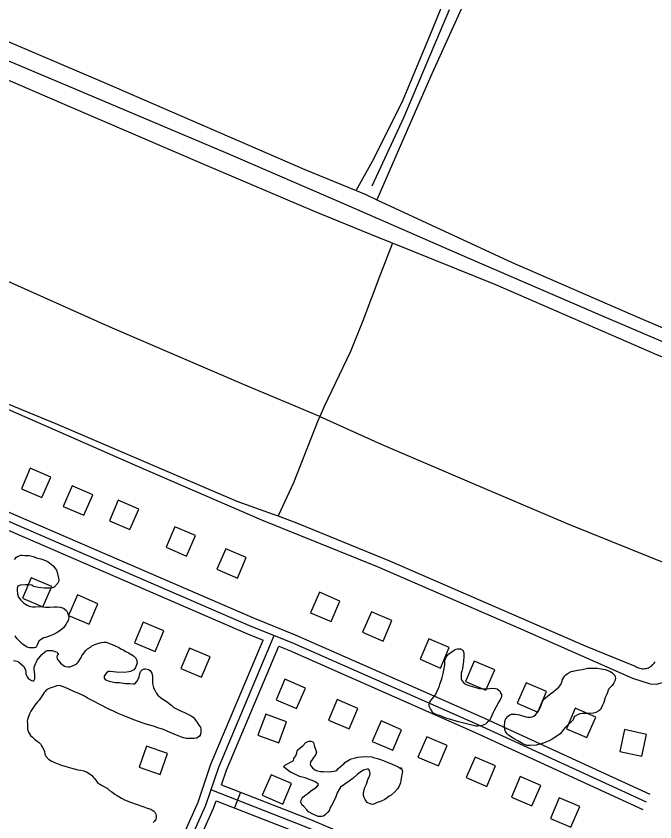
# Model space of a CAD drawing. Extents: x 3297735 to 3335592, y 670436 to 695807.
# Drawn here: x 3307973 to 3309119, y 688547 to 689991 of the extents above; entities that cross this region are included whole.
import ezdxf

# ---------------------------------------------------------------- set-up
doc = ezdxf.new("R2010")
doc.units = 0
for name, color, linetype in [('V-BLDG-OTLN', 7, 'Continuous'), ('V-DTCH-CNTR', 7, 'Continuous'), ('V-ROAD-CNTR', 7, 'Continuous'), ('V-SITE-VEGE', 7, 'Continuous'), ('V-TOPO-SHOR', 7, 'Continuous')]:
    doc.layers.add(name, color=color, linetype=linetype)

msp = doc.modelspace()

# ---------------------------------------------------------------- linework, layer by layer
at = {"layer": 'V-BLDG-OTLN'}
for points in [[(3307982.9, 689144.1), (3308019.7, 689128.3), (3308035.5, 689165.1), (3307998.7, 689180.9)], [(3308058.1, 689112.4), (3308094.9, 689096.6), (3308110.7, 689133.4), (3308073.9, 689149.2)], [(3308140.8, 689086.8), (3308177.6, 689071), (3308193.4, 689107.7), (3308156.6, 689123.6)], [(3308242.2, 689039.3), (3308279, 689023.4), (3308294.8, 689060.2), (3308258.1, 689076)], [(3308333.6, 689000), (3308370.3, 688984.2), (3308386.1, 689020.9), (3308349.4, 689036.7)], [(3308037.4, 688969.1), (3308000.6, 688984.8), (3307984.9, 688948), (3308021.6, 688932.3)], [(3308501.5, 688921.9), (3308538.2, 688906.1), (3308554, 688942.9), (3308517.3, 688958.7)], [(3308120.1, 688938.1), (3308083.3, 688953.8), (3308067.6, 688917.1), (3308104.3, 688901.3)], [(3308594.6, 688887), (3308631.3, 688871.2), (3308647.1, 688907.9), (3308610.4, 688923.7)], [(3308238.2, 688889.3), (3308201.4, 688905), (3308185.7, 688868.2), (3308222.5, 688852.5)], [(3308697.7, 688838.7), (3308734.4, 688822.9), (3308750.2, 688859.6), (3308713.5, 688875.4)], [(3308321.4, 688843), (3308284.6, 688858.7), (3308268.9, 688821.9), (3308305.7, 688806.2)], [(3308779.1, 688798.7), (3308815.8, 688782.9), (3308831.6, 688819.6), (3308794.9, 688835.4)], [(3308492.1, 688787), (3308455.3, 688802.7), (3308439.6, 688765.9), (3308476.4, 688750.2)], [(3308872.1, 688759.6), (3308908.8, 688743.8), (3308924.7, 688780.5), (3308887.9, 688796.3)], [(3308586.1, 688750.6), (3308549.3, 688766.3), (3308533.6, 688729.5), (3308570.4, 688713.8)], [(3308421, 688740.1), (3308407.1, 688702.6), (3308444.7, 688688.8), (3308458.5, 688726.3)], [(3308960.2, 688714), (3308997, 688698.1), (3309012.8, 688734.9), (3308976, 688750.7)], [(3308664.5, 688712.2), (3308627.7, 688728), (3308612, 688691.2), (3308648.8, 688675.5)], [(3309056.1, 688673.3), (3309095.2, 688664.9), (3309103.5, 688704), (3309064.4, 688712.4)], [(3308746.4, 688684.1), (3308709.6, 688699.8), (3308693.9, 688663), (3308730.7, 688647.3)], [(3308231.8, 688632.1), (3308244.9, 688669.9), (3308207.1, 688683), (3308194, 688645.2)], [(3308833.1, 688647.6), (3308796.3, 688663.3), (3308780.5, 688626.5), (3308817.3, 688610.8)], [(3308414.7, 688594.9), (3308451.4, 688579), (3308467.3, 688615.7), (3308430.6, 688631.6)], [(3308914.1, 688612.6), (3308877.3, 688628.4), (3308861.6, 688591.6), (3308898.3, 688575.9)], [(3308984, 688574.5), (3308947.2, 688590.2), (3308931.5, 688553.4), (3308968.3, 688537.7)]]:
    msp.add_lwpolyline(points, close=True, dxfattribs=at)
at = {"layer": 'V-DTCH-CNTR'}
for points in [[(3308583.1, 689678.6), (3308615.5, 689736.9), (3308667.7, 689841.5), (3308719.3, 689966.2), (3308748, 690037.5)], [(3307784.9, 690020.5), (3308135.6, 689870.4), (3308491.4, 689716.6), (3308583.1, 689678.6)], [(3308777.5, 690017.1), (3308718.8, 689888), (3308680.8, 689800.8), (3308620, 689662.3)], [(3308648.1, 689584.1), (3308622.5, 689594.3), (3308508.2, 689641.4), (3308312, 689724.7), (3308059.9, 689833.2), (3307775.5, 689955.3), (3307672.1, 690001.9)], [(3308517.9, 689273.9), (3308380.9, 689330.9), (3308141.9, 689434), (3307896.8, 689543.3), (3307655.3, 689649.1), (3307361.4, 689781), (3307311.6, 689800)], [(3308583.1, 689678.6), (3308600.5, 689671.4), (3308620, 689662.3)], [(3308620, 689662.3), (3308862.9, 689549.5), (3309088, 689451.9), (3309329.6, 689348.8), (3309373.1, 689324.5), (3309382.6, 689319.9)], [(3307224.5, 689614.8), (3307525.5, 689481.4), (3307788, 689366.6), (3308047.2, 689259.7), (3308369, 689122.2), (3308434.5, 689098.6), (3308443.2, 689095.4)], [(3308648.1, 689584.1), (3308626.3, 689527.4), (3308595.4, 689445.3), (3308572.8, 689390.3), (3308525.9, 689291.8), (3308517.9, 689273.9)], [(3309308.5, 689288.7), (3309307.5, 689293.8), (3309305.7, 689298.7), (3309304.5, 689301.1), (3309301.7, 689305.5), (3309298.2, 689309.4), (3309296.2, 689311.1), (3309292, 689314.1), (3309287.3, 689316.4), (3309122.4, 689384.3), (3308833.7, 689510), (3308648.1, 689584.1)], [(3308517.9, 689273.9), (3308514.2, 689265.7), (3308470.6, 689154.9), (3308443.2, 689095.4)], [(3308517.9, 689273.9), (3308627.7, 689224.2), (3308785.6, 689156.4), (3308962.7, 689081.3), (3309179.1, 688994)], [(3308443.2, 689095.4), (3308479, 689082.2), (3308643.1, 689015.2), (3308993.7, 688862.4), (3309083.5, 688826.1), (3309085.5, 688824.9), (3309087.5, 688823.9), (3309089.6, 688823), (3309091.7, 688822.4), (3309093.9, 688821.9), (3309096.2, 688821.7), (3309098.4, 688821.7), (3309100.7, 688821.8), (3309102.9, 688822.2), (3309105.1, 688822.8), (3309107.2, 688823.5), (3309109.3, 688824.5), (3309111.2, 688825.7), (3309113, 688827), (3309114.7, 688828.5), (3309116.3, 688830.1), (3309117.7, 688831.8), (3309119, 688833.7)]]:
    msp.add_lwpolyline(points, dxfattribs=at)
at = {"layer": 'V-ROAD-CNTR'}
msp.add_line((3308375.7, 688600.3), (3308364.8, 688572.4), dxfattribs=at)
for points in [[(3307871.2, 689140.7), (3308400.1, 688912), (3308473.9, 688882.6), (3308807.7, 688735.5), (3309109.7, 688596.7)], [(3307859.3, 689113.1), (3308388.6, 688884.3), (3308416.6, 688873.1)], [(3307865.3, 689126.9), (3308394.3, 688898.1), (3308468.1, 688868.8), (3308801.5, 688721.8), (3309103.4, 688583)], [(3308050.7, 688001.8), (3308118.2, 688135.5), (3308225.1, 688415.5), (3308299.6, 688582.6), (3308322.7, 688650.3), (3308416.6, 688873.1)], [(3308057.6, 687982.1), (3308131.9, 688129.4), (3308239, 688409.8), (3308313.6, 688577.1), (3308336.8, 688645), (3308436.4, 688881.4)], [(3308341.9, 688613.5), (3308350.8, 688639.7), (3308444.5, 688862)], [(3308444.5, 688862), (3308462.3, 688854.9), (3308795.4, 688708.1), (3309097.2, 688569.4)], [(3308341.9, 688613.5), (3308501.5, 688551.2), (3308858.5, 688399.5), (3309121.8, 688283.9), (3309335.6, 688189.1), (3309555.1, 688094.4), (3309614.2, 688063.2), (3309664, 688039.3), (3309670.9, 688040.5), (3309672.9, 688041.8), (3309691.1, 688065.4)], [(3308323.7, 688604.5), (3308495.9, 688537.3), (3308852.6, 688385.7), (3309115.7, 688270.2), (3309329.6, 688175.3), (3309548.6, 688080.9), (3309607.4, 688049.8), (3309661.8, 688023.7), (3309676.5, 688026.2), (3309683.3, 688030.6), (3309703, 688056.3)], [(3308078, 687989.2), (3308145.7, 688123.3), (3308252.8, 688404.1), (3308327.6, 688571.6), (3308332.2, 688585.1)], [(3308332.2, 688585.1), (3308490.2, 688523.4), (3308846.6, 688371.9), (3309109.7, 688256.4), (3309323.6, 688161.6), (3309542.1, 688067.4), (3309600.7, 688036.4), (3309659.6, 688008.1), (3309660.6, 688008.3)]]:
    msp.add_lwpolyline(points, dxfattribs=at)
at = {"layer": 'V-SITE-VEGE'}
for points in [[(3307970.4, 689017.1), (3307974.4, 689021.3), (3307977.4, 689023.1), (3307981.7, 689025.2), (3307983.8, 689025.1), (3307989.1, 689024.8), (3307992.3, 689024.8), (3307997.1, 689024.4), (3308004.3, 689022.5), (3308011.7, 689019.7), (3308017.8, 689018.3), (3308026.3, 689015.8), (3308030.8, 689013.1), (3308036.3, 689009.3), (3308039.7, 689005.8), (3308044.2, 689000.6), (3308045.8, 688998), (3308047.6, 688992.3)], [(3308047.6, 688992.3), (3308050.3, 688981.1), (3308049.5, 688977.4), (3308048.1, 688974.8), (3308041.6, 688967.7), (3308036.3, 688966.1), (3308023.5, 688966), (3308013.7, 688967), (3308004.9, 688969.2), (3308001.7, 688971.1), (3307996.2, 688972), (3307990, 688972.1), (3307981, 688971.4), (3307976.7, 688969.6), (3307975.6, 688966.1), (3307975.3, 688962.4), (3307976, 688955.2), (3307977.8, 688949.6), (3307981.7, 688944.7), (3307986.7, 688939.6), (3307993, 688935.8), (3307997, 688933.9), (3308003.1, 688932.7), (3308007.9, 688932.7), (3308013.5, 688932.9), (3308021.5, 688932.8), (3308026, 688932.2), (3308033.2, 688932.1), (3308042.5, 688932.5), (3308046.8, 688932.4), (3308052.4, 688931.8), (3308058.5, 688929.9), (3308063.7, 688925.8), (3308065.8, 688922.6), (3308068.1, 688915.4), (3308067.5, 688909.3), (3308062.6, 688900.8), (3308058.8, 688895.8), (3308051.8, 688889.5), (3308047, 688886.6), (3308040.5, 688883), (3308034.7, 688880.7), (3308026.1, 688877.6), (3308023.2, 688876.8), (3308017, 688873.4), (3308014, 688870.8), (3308012.1, 688866.8), (3308011.3, 688863.6), (3308009.4, 688860.2), (3308005.9, 688858.9), (3307997.6, 688859), (3307993.4, 688860.4), (3307984.9, 688865.6), (3307980.5, 688869.6), (3307974.9, 688875.8), (3307971.8, 688880.7)], [(3308026.8, 688853.1), (3308029.5, 688854.1), (3308032.5, 688854.3), (3308034.9, 688854.3), (3308037.8, 688854), (3308041.5, 688852.9), (3308044.9, 688852), (3308047.3, 688851.2), (3308048.4, 688848.8), (3308049.4, 688846.9), (3308047.3, 688845.9), (3308046.4, 688842.1), (3308047.7, 688838.4), (3308051.6, 688833.3), (3308052.9, 688831.4), (3308055.6, 688829.5), (3308057.9, 688828.1), (3308060.3, 688826.5), (3308062.7, 688825.7), (3308066.4, 688824.8), (3308069.9, 688825.3), (3308074.7, 688827.1), (3308079.8, 688829.2), (3308083, 688831.6), (3308084.9, 688833.4), (3308090.1, 688841.6), (3308091.5, 688844.5), (3308094.2, 688848.7), (3308098.5, 688854.3), (3308101.5, 688857.1), (3308106.6, 688860.5), (3308109.5, 688862.4), (3308114.4, 688865), (3308118.1, 688866), (3308125.9, 688868.6), (3308130.7, 688869.3), (3308135.2, 688869), (3308139.4, 688867.6), (3308149.8, 688863.4), (3308157.7, 688859.9), (3308162.2, 688856.9), (3308165.1, 688855.3), (3308170.4, 688852.5), (3308175.2, 688850.3), (3308181.2, 688846.8), (3308184.1, 688844.6), (3308187.8, 688840.6), (3308189.4, 688838.2), (3308190.4, 688832), (3308189.3, 688828.3), (3308187.6, 688823.8), (3308186.5, 688822), (3308184.3, 688819.6), (3308178.7, 688816.7), (3308175.5, 688816), (3308167.8, 688815), (3308152.6, 688815.2), (3308147.3, 688816.1), (3308141.7, 688816.4), (3308139.3, 688816.4), (3308136.3, 688814.6), (3308133.6, 688812), (3308131.5, 688808), (3308131.4, 688804.8), (3308134, 688801.9), (3308140.4, 688799.4), (3308147.8, 688797.4), (3308151.3, 688797.1), (3308155, 688797.1), (3308158.7, 688796.7), (3308162.5, 688796.2), (3308169.6, 688795.3), (3308173.1, 688795.2), (3308176.8, 688794.9), (3308183.2, 688794.8), (3308186.1, 688794.3), (3308189.7, 688798.7), (3308193.2, 688805.1), (3308194, 688807.2), (3308194.4, 688810.9), (3308196.3, 688816.5), (3308199.3, 688819.9), (3308202.8, 688821.7), (3308205.7, 688821.7), (3308210.7, 688820.3), (3308213.9, 688818.4), (3308217, 688813.6), (3308218, 688807.4), (3308217.9, 688795.2), (3308218.9, 688790.6), (3308219.9, 688787.2), (3308222, 688782.9), (3308225.1, 688777), (3308227.7, 688774), (3308232.2, 688770), (3308236.7, 688767), (3308242.7, 688763.2), (3308252.5, 688755.6), (3308256.4, 688752.3), (3308267, 688746.6), (3308275.5, 688743)], [(3307968.6, 688836.5), (3307974.7, 688835.1), (3307977.6, 688833.7), (3307982.1, 688830.2), (3307986.5, 688826.4), (3307989.9, 688820.8), (3307990.7, 688816.8), (3307990.9, 688812.2), (3307993.2, 688807.2), (3307995.8, 688803.7), (3308000.9, 688800.7), (3308003.2, 688799.8), (3308005.4, 688800.1), (3308006.8, 688803.8), (3308006.9, 688811), (3308005.6, 688820), (3308005.7, 688824.6), (3308008.2, 688830.1), (3308010.1, 688833.8), (3308011.2, 688837), (3308019.6, 688847), (3308024.2, 688851.5), (3308026.8, 688853.1)], [(3308275.5, 688743), (3308282.4, 688739.7), (3308285.6, 688738.1), (3308290.6, 688734.6), (3308294, 688731.3), (3308298.2, 688725.4), (3308301.3, 688720.6), (3308303.9, 688717.1), (3308304.7, 688713.1), (3308304.9, 688709.4), (3308304, 688703.5), (3308302.4, 688700.6), (3308297.5, 688697.2), (3308292.2, 688696.5), (3308283.2, 688696.3), (3308278.6, 688696.6), (3308273.6, 688698), (3308261.1, 688702.7), (3308245.2, 688709.3), (3308237.6, 688712.4), (3308227.7, 688715.4), (3308219.5, 688718.7), (3308208.6, 688721.8), (3308203.3, 688723.5), (3308190.9, 688727.6), (3308181.6, 688731.5), (3308165.4, 688737.8), (3308156.4, 688741.6), (3308148, 688745.5), (3308139.8, 688749.1), (3308124.7, 688756.7), (3308110.9, 688764.1), (3308101.4, 688769), (3308095.8, 688772.3), (3308084.7, 688777.7), (3308078.4, 688780.2), (3308067, 688785.4), (3308058.5, 688789), (3308052.9, 688791.2), (3308050.6, 688791.8), (3308046.5, 688791), (3308040.1, 688788.7), (3308035.6, 688787.4), (3308030.2, 688785.1), (3308027.8, 688783.5), (3308025.6, 688780.9), (3308023.7, 688778.8), (3308020.5, 688774.3), (3308014.5, 688765.3), (3308011.8, 688762.4), (3308009.1, 688759), (3308007.2, 688756.4), (3308003.7, 688750.8), (3308000.1, 688745.5), (3307997.7, 688740.8), (3307994.1, 688730.7), (3307993.5, 688727.2), (3307994, 688723.5), (3307994, 688719.8), (3307994.1, 688713.4), (3307995.7, 688708), (3307999, 688701.9), (3308002.7, 688698.9), (3308006.4, 688695.6), (3308008.5, 688693.5), (3308011.7, 688691.1), (3308015.4, 688688.6), (3308017.2, 688687), (3308019, 688683.5), (3308020.9, 688680.5), (3308023.2, 688676.3), (3308024.5, 688673.3), (3308025.2, 688668.5), (3308026.8, 688664.8), (3308031.3, 688659.6), (3308036.3, 688656.6), (3308041.3, 688653.9), (3308053, 688649.2), (3308062.5, 688646.4), (3308071, 688644.2), (3308077.4, 688642), (3308084.3, 688640.6), (3308089.6, 688639.7), (3308094.6, 688638.6), (3308097.3, 688637.5), (3308099.7, 688636.6), (3308102.8, 688635), (3308106.8, 688632.3), (3308108.6, 688630.7), (3308111.3, 688627.4), (3308113.9, 688624.7), (3308116.5, 688621.8), (3308119.9, 688616.7), (3308123.6, 688615), (3308126.5, 688613.1), (3308132.1, 688610.1), (3308137.1, 688607.1), (3308141.1, 688603.6), (3308145, 688600.9), (3308150.6, 688596.8), (3308154.5, 688594.1)], [(3308665.3, 688632.2), (3308664.5, 688628.2), (3308663.3, 688621.9), (3308662.7, 688617.3), (3308660, 688611.3), (3308657, 688606.5), (3308652.7, 688600.7), (3308645.9, 688595.2), (3308642.4, 688593.1), (3308638.7, 688590), (3308634.6, 688587.1), (3308626.9, 688583.7), (3308621, 688581.7), (3308614.6, 688579.1), (3308611.9, 688578.3), (3308608.2, 688579.2), (3308603.1, 688581.9), (3308599.2, 688587.5), (3308597.7, 688591), (3308596.6, 688594.5), (3308596.2, 688598.5), (3308597.6, 688604.6), (3308598.7, 688608.6), (3308601.4, 688614.7), (3308604.2, 688622.9), (3308606.1, 688626.3), (3308607.5, 688630.8), (3308608.1, 688633.8), (3308607.3, 688639.1), (3308605.5, 688641.3), (3308602.6, 688641.8), (3308596.4, 688639.5), (3308588.1, 688634.3), (3308585.4, 688632.5), (3308577.1, 688624.9), (3308570.9, 688619.9), (3308555.3, 688609.2), (3308553.1, 688606.3), (3308549.3, 688599.1), (3308546.5, 688592), (3308542.1, 688581.9), (3308539.1, 688576.6), (3308535.9, 688571.9), (3308535.3, 688568.1), (3308531.5, 688563.9), (3308528, 688560.2), (3308524.5, 688557.4), (3308521.8, 688556.6), (3308515.2, 688556.7), (3308510.9, 688558.3), (3308505.6, 688560.8), (3308497.5, 688565.4), (3308494.6, 688568.9), (3308489.3, 688574.6), (3308485.9, 688577.8), (3308484.1, 688582.6), (3308484.7, 688586.1), (3308486.1, 688589.8), (3308487.4, 688591.7), (3308493.1, 688595.8), (3308496.5, 688598.2), (3308501.1, 688602.1), (3308503.5, 688604), (3308512.1, 688609.4), (3308515.4, 688613.4), (3308515.1, 688615.5), (3308509.9, 688618.8), (3308507.2, 688620.2), (3308494.5, 688625.1), (3308491.6, 688626), (3308483.9, 688627.9), (3308480.2, 688629.3), (3308472, 688633.4), (3308468.3, 688634.8), (3308466.1, 688635.9), (3308461.1, 688639.1), (3308457.4, 688641.9), (3308453, 688645.9), (3308456.7, 688649.6), (3308459.9, 688650.9), (3308466.9, 688654.8), (3308470.9, 688657.4), (3308471.5, 688660.8), (3308474.8, 688665.3), (3308476.2, 688668.8), (3308478.1, 688675.7), (3308482.7, 688680.1), (3308487.3, 688683.5), (3308492.7, 688689.1), (3308495.1, 688690.6), (3308498.8, 688691.7), (3308502.3, 688691.6), (3308506.3, 688689.7), (3308507.3, 688687.8), (3308508, 688684.1), (3308512.2, 688672), (3308510.8, 688667.8), (3308509.4, 688665.9), (3308506.4, 688662.3), (3308505.1, 688659.6), (3308502.1, 688655.1)], [(3308502.1, 688655.1), (3308501, 688653.3), (3308500.9, 688649.8), (3308502, 688647.7), (3308504.6, 688644.2), (3308509.3, 688640.6), (3308513.9, 688638.7), (3308519.2, 688637.6), (3308523.7, 688637.3), (3308534.9, 688637.1), (3308543.4, 688638.1), (3308546.6, 688638.8), (3308549.3, 688640.1), (3308550.4, 688642), (3308554.4, 688645.9), (3308557.7, 688648.3), (3308561.4, 688651.7), (3308562.8, 688653.5), (3308568.7, 688657.2), (3308571.9, 688658.7), (3308574.1, 688660.3), (3308579.4, 688661.3), (3308586.1, 688662.8), (3308592.2, 688663.8), (3308599.4, 688664), (3308611.1, 688663.8), (3308614, 688662.7), (3308621.5, 688660.8), (3308626.5, 688659.1), (3308631.5, 688657.2), (3308634.7, 688656.1), (3308647.7, 688650.6), (3308658.6, 688645.6), (3308663.8, 688642.1), (3308663.9, 688644.5), (3308666.2, 688637.5), (3308665.3, 688632.2)], [(3308154.5, 688594.1), (3308162.2, 688589.8), (3308167.7, 688586.8), (3308178.6, 688582.4), (3308188.7, 688579), (3308202.2, 688574.3), (3308208.3, 688571.8), (3308214.9, 688569.6), (3308220.2, 688566.4), (3308222, 688564.5), (3308223.9, 688561), (3308224.6, 688558.6), (3308224.6, 688554.6), (3308224, 688552.2), (3308221.3, 688548.2), (3308219.4, 688545.9)]]:
    msp.add_lwpolyline(points, dxfattribs=at)
for points in [[(3308764.3, 688727.1), (3308753.1, 688730.4), (3308744.1, 688732.9), (3308733, 688737.6), (3308727.7, 688739), (3308724, 688740.7), (3308720, 688743.1), (3308718.2, 688747.1), (3308716.4, 688749.6), (3308714.3, 688754.4), (3308713.8, 688757), (3308714.6, 688759.7), (3308715.5, 688761.8), (3308717.1, 688764.5), (3308719, 688767.1), (3308722.8, 688771.8), (3308724.7, 688774.5), (3308727.1, 688778.7), (3308728.2, 688781.6), (3308731, 688786.9), (3308732.4, 688790.4), (3308733.2, 688794.1), (3308736, 688801.5), (3308737.1, 688806), (3308739, 688813.2), (3308740.5, 688819.3), (3308741.9, 688828.6), (3308742, 688835.8), (3308742.6, 688837.9), (3308743.9, 688841.3), (3308745.6, 688844), (3308748.3, 688847.4), (3308751.8, 688850.3), (3308756.3, 688853.2), (3308759.6, 688855.5), (3308762.2, 688856.6), (3308764.7, 688857.3), (3308770.2, 688857.3), (3308774.7, 688854.8), (3308776.3, 688850), (3308776.2, 688841.5), (3308775.6, 688837.2), (3308775.5, 688834.5), (3308775.2, 688830.8), (3308773.8, 688822.1), (3308772.4, 688817), (3308771.3, 688813.6), (3308771.2, 688807.4), (3308771.4, 688802.6), (3308773, 688800), (3308776.9, 688795.4), (3308780.6, 688793.5), (3308783.8, 688792.4), (3308786.7, 688790.7), (3308792, 688789.6), (3308799.4, 688787.6), (3308803.7, 688786.2), (3308809.5, 688785.9), (3308818.6, 688785.8), (3308822.1, 688786), (3308825.8, 688786.5), (3308833, 688786.4), (3308835.9, 688785.3), (3308839.6, 688782.6), (3308841.2, 688780.7), (3308842.2, 688778), (3308843.5, 688775.3), (3308843.7, 688771.9), (3308842.9, 688769.2), (3308840.7, 688765.3), (3308838.8, 688762.1), (3308834.4, 688753.6), (3308830.6, 688746.7), (3308829, 688743), (3308826.2, 688737.7), (3308824.8, 688733.8), (3308822.1, 688728.7), (3308818.9, 688725.6), (3308814.8, 688722.2), (3308809.2, 688719.6), (3308804.1, 688719.4), (3308800.9, 688718.9), (3308797.5, 688718.9)], [(3308957.8, 688716.1), (3308949.1, 688705.2), (3308942.9, 688700.8), (3308934.3, 688695.1), (3308929, 688692.5), (3308923.3, 688689.9), (3308919.1, 688688.3), (3308906.2, 688684.8), (3308895.3, 688683.8), (3308888.9, 688684.2), (3308881.8, 688686.9), (3308873.3, 688692.1), (3308866.4, 688695.9), (3308856.4, 688702.7), (3308853.8, 688705.2), (3308850.9, 688709.2), (3308849.9, 688712.9), (3308849.4, 688719.1), (3308849.5, 688726.3), (3308850.3, 688729.7), (3308851.4, 688731.6), (3308855.8, 688736.8), (3308858.5, 688738.7), (3308861.4, 688739.9), (3308865.7, 688740.4), (3308868.6, 688740.4), (3308875.8, 688738.7), (3308887.4, 688735.1), (3308891.2, 688734.8), (3308894.9, 688734.7), (3308898.6, 688735.5), (3308901.6, 688736.8), (3308905.1, 688739.4), (3308907, 688741.8), (3308911.9, 688749.4), (3308913.5, 688752.9), (3308915.2, 688757.9), (3308916.5, 688761.1), (3308919.3, 688766.4), (3308926.3, 688772.7), (3308929.2, 688775), (3308936.2, 688780), (3308940.8, 688783.9), (3308946.7, 688788.4), (3308948.6, 688790.7), (3308949.4, 688792.6), (3308951.9, 688797.1), (3308952.5, 688801.1), (3308954.1, 688804.3), (3308957.1, 688808.7), (3308959, 688810.6), (3308961.2, 688812.4), (3308963, 688813.7), (3308968.9, 688816.6), (3308972.1, 688817.3), (3308974.3, 688817.6), (3308977.7, 688818.3), (3308979.9, 688819.1), (3308984.4, 688819.8), (3308988.2, 688820.1), (3308997.8, 688822.6), (3309001.8, 688822.8), (3309012.4, 688822.7), (3309016.1, 688822.4), (3309022.3, 688821.5), (3309026, 688820.6), (3309029.7, 688820.1), (3309034.2, 688818.4), (3309038.7, 688816.5), (3309041.6, 688814.6), (3309045.3, 688811.3), (3309046.9, 688809.2), (3309048.4, 688804.6), (3309047.8, 688801.2), (3309044.3, 688795.4), (3309042.1, 688791.4), (3309036.7, 688785.9), (3309034.5, 688782.2), (3309033.7, 688779.3), (3309032, 688774.7), (3309029.9, 688770.2), (3309027.1, 688761.2), (3309025.1, 688756.5), (3309021.3, 688748.8), (3309018.1, 688745.9), (3309013, 688743), (3309008.7, 688741.8), (3309002.3, 688741.3), (3308989, 688741.5), (3308983.9, 688740.8), (3308979.9, 688739.2), (3308975.9, 688736.6), (3308974.3, 688735.3), (3308972.1, 688730)]]:
    msp.add_lwpolyline(points, close=True, dxfattribs=at)
at = {"layer": 'V-TOPO-SHOR'}
for points in [[(3309153.6, 688803.1), (3309152.9, 688810.5), (3309153.4, 688845.6), (3309163.7, 688897.2), (3309191.6, 688951.2), (3309204.1, 688966.8), (3309220.2, 688996.5), (3309232.5, 689061.2), (3309239.1, 689098), (3309249, 689119.8), (3309268.7, 689147.6), (3309322.6, 689245.1), (3309337.9, 689280), (3309339.9, 689294.9), (3309336.5, 689308.1), (3309330.5, 689317.8), (3309318.4, 689325.8), (3309199.8, 689379.1), (3309019.2, 689456), (3308782.8, 689558.2), (3308561.3, 689655), (3308353.7, 689744.5), (3308066.7, 689865.7), (3307761.4, 689994.3)], [(3308749.8, 690002.8), (3308668.4, 689810), (3308611.2, 689686.6)], [(3306736.6, 689812), (3306959.2, 689717.1), (3307294.4, 689573), (3307597.9, 689439.9), (3307758.9, 689370.5), (3307958.6, 689286.6), (3308190.8, 689184.5), (3308413.4, 689088.7), (3308621.1, 689004.6), (3308874.4, 688895.1), (3309078.5, 688804.9), (3309110.2, 688794.8), (3309121.7, 688793.7), (3309153.6, 688803.1)]]:
    msp.add_lwpolyline(points, dxfattribs=at)

doc.saveas('drawing.dxf')
